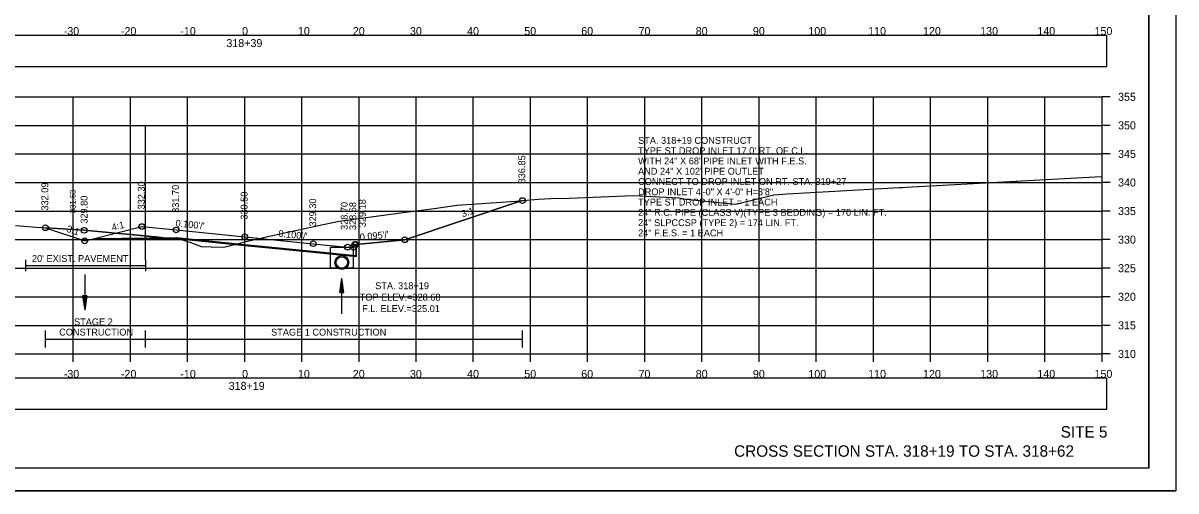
# Model space of a CAD drawing. Extents: x 1376273 to 1384221, y 378927 to 384592.
# Drawn here: x 1381319.6 to 1381521.3, y 382458.6 to 382540.4 of the extents above; entities that cross this region are included whole.
import ezdxf

# ---------------------------------------------------------------- set-up
doc = ezdxf.new("R2010")
doc.units = 0
for name, color, linetype in [('R_Alt Surface', 7, 'Continuous'), ('R_Axis', 7, 'Continuous'), ('R_Axis Annot', 7, 'Continuous'), ('R_Border', 7, 'Continuous'), ('R_Contours', 7, 'Continuous'), ('R_Dimension', 7, 'Continuous'), ('R_Draft', 7, 'Continuous'), ('R_Drive', 7, 'Continuous'), ('R_Exist Surface', 7, 'Continuous'), ('R_Fin Surface', 7, 'Continuous'), ('R_Grid', 7, 'Continuous'), ('R_No Plot', 7, 'Continuous'), ('R_Water', 7, 'Continuous'), ('R_Water Annot', 7, 'Continuous'), ('R_Xsect Elev', 7, 'Continuous'), ('R_Xsect Slope', 7, 'Continuous'), ('T_Detection Zones', 7, 'Continuous')]:
    doc.layers.add(name, color=color, linetype=linetype)

msp = doc.modelspace()

# ---------------------------------------------------------------- linework, layer by layer
at = {"layer": 'R_Alt Surface'}
for points in [[(1381332.04, 382502.76), (1381346.35, 382502.9), (1381358.35, 382501.7), (1381370.35, 382500.5), (1381377.85, 382499.75), (1381377.85, 382501.71)], [(1381319.98, 382499.02), (1381319.98, 382497.02)], [(1381319.98, 382498.02), (1381340.98, 382498.02)], [(1381340.98, 382499.02), (1381340.98, 382497.02)]]:
    msp.add_lwpolyline(points, dxfattribs=at)
at = {"layer": 'R_Axis'}
for p, q in [((1381508.35, 382482.54), (1381508.35, 382527.54)), ((1381509.75, 382527.54), (1381508.35, 382527.54)), ((1381509.75, 382522.54), (1381508.35, 382522.54)), ((1381509.75, 382517.54), (1381508.35, 382517.54)), ((1381509.75, 382512.54), (1381508.35, 382512.54)), ((1381509.75, 382507.54), (1381508.35, 382507.54)), ((1381509.75, 382502.54), (1381508.35, 382502.54)), ((1381509.75, 382497.54), (1381508.35, 382497.54)), ((1381509.75, 382492.54), (1381508.35, 382492.54)), ((1381509.75, 382487.54), (1381508.35, 382487.54)), ((1381208.35, 382482.54), (1381508.35, 382482.54)), ((1381328.35, 382481.14), (1381328.35, 382482.54)), ((1381338.35, 382481.14), (1381338.35, 382482.54)), ((1381348.35, 382481.14), (1381348.35, 382482.54)), ((1381358.35, 382481.14), (1381358.35, 382482.54)), ((1381368.35, 382481.14), (1381368.35, 382482.54)), ((1381378.35, 382481.14), (1381378.35, 382482.54)), ((1381388.35, 382481.14), (1381388.35, 382482.54)), ((1381398.35, 382481.14), (1381398.35, 382482.54)), ((1381408.35, 382481.14), (1381408.35, 382482.54)), ((1381418.35, 382481.14), (1381418.35, 382482.54)), ((1381428.35, 382481.14), (1381428.35, 382482.54)), ((1381438.35, 382481.14), (1381438.35, 382482.54)), ((1381448.35, 382481.14), (1381448.35, 382482.54)), ((1381458.35, 382481.14), (1381458.35, 382482.54)), ((1381468.35, 382481.14), (1381468.35, 382482.54)), ((1381478.35, 382481.14), (1381478.35, 382482.54)), ((1381488.35, 382481.14), (1381488.35, 382482.54)), ((1381498.35, 382481.14), (1381498.35, 382482.54)), ((1381508.35, 382481.14), (1381508.35, 382482.54)), ((1381509.75, 382482.54), (1381508.35, 382482.54))]:
    msp.add_line(p, q, dxfattribs=at)
at = {"layer": 'R_Axis Annot'}
for points in [[(1381207.5, 382532.86), (1381509.19, 382532.86), (1381509.19, 382538.27), (1381207.5, 382538.27)], [(1381207.5, 382472.86), (1381509.19, 382472.86), (1381509.19, 382478.27), (1381207.5, 382478.27)]]:
    msp.add_lwpolyline(points, close=True, dxfattribs=at)
at = {"layer": 'R_Border'}
for q in [(1381516.53, 382668), (1381200.35, 382462.54)]:
    msp.add_line((1381516.53, 382462.54), q, dxfattribs=at)
at = {"layer": 'R_Contours'}
msp.add_lwpolyline([(1381356.56, 382501.71), (1381359.06, 382502.34), (1381359.88, 382502.53), (1381362.42, 382503.1), (1381372.06, 382505.16), (1381374.86, 382505.75), (1381385.18, 382507.17), (1381391.47, 382508), (1381395.47, 382508.55), (1381405.76, 382509.29), (1381406.93, 382509.38), (1381406.38, 382509.2), (1381386.35, 382502.52), (1381377.85, 382501.71), (1381377.85, 382499.58), (1381370.35, 382500.33), (1381358.35, 382501.53)], close=True, dxfattribs=at)
at = {"layer": 'R_Dimension'}
for p, q in [((1381323.48, 382483.64), (1381323.48, 382486.64)), ((1381340.98, 382483.64), (1381340.98, 382486.64)), ((1381406.93, 382483.64), (1381406.93, 382486.64)), ((1381323.48, 382485.14), (1381406.93, 382485.14))]:
    msp.add_line(p, q, dxfattribs=at)
at = {"layer": 'R_Exist Surface'}
msp.add_lwpolyline([(1381318.24, 382504.99), (1381321.86, 382504.73), (1381330.24, 382504.17), (1381333.95, 382503.82), (1381341.98, 382503.11), (1381342.79, 382503.01), (1381344.56, 382502.82), (1381346.26, 382502.64), (1381347.22, 382502.56), (1381348.72, 382502.07), (1381350.72, 382501.35), (1381352.5, 382501.29), (1381354.71, 382501.25), (1381359.06, 382502.34), (1381359.88, 382502.53), (1381362.42, 382503.1), (1381372.06, 382505.16), (1381374.86, 382505.75), (1381385.18, 382507.17), (1381391.47, 382508), (1381395.47, 382508.55), (1381405.76, 382509.29), (1381409.72, 382509.61), (1381411.89, 382509.73), (1381415.09, 382509.77), (1381426.31, 382510.28), (1381434.31, 382509.87), (1381435.53, 382509.65), (1381444.22, 382508.74), (1381444.99, 382508.9), (1381450.94, 382510.4), (1381453.23, 382510.53), (1381469.8, 382511.5), (1381472.93, 382511.68), (1381473.51, 382511.69), (1381474.08, 382511.74), (1381493.25, 382512.79), (1381493.6, 382512.8), (1381494.27, 382512.86), (1381507.15, 382513.53), (1381508.35, 382513.59)], dxfattribs=at)
at = {"layer": 'R_Fin Surface'}
msp.add_lwpolyline([(1381323.48, 382504.62), (1381330.35, 382502.33), (1381332.06, 382502.76), (1381340.35, 382504.83), (1381346.35, 382504.23), (1381358.35, 382503.03), (1381370.35, 382501.83), (1381376.35, 382501.23), (1381377.35, 382501.21), (1381377.6, 382501.71), (1381377.85, 382501.71), (1381386.35, 382502.52), (1381406.38, 382509.2), (1381406.93, 382509.38)], dxfattribs=at)
at = {"layer": 'R_Grid'}
for p, q in [((1381208.35, 382527.54), (1381508.35, 382527.54)), ((1381328.35, 382482.54), (1381328.35, 382527.54)), ((1381338.35, 382482.54), (1381338.35, 382527.54)), ((1381348.35, 382482.54), (1381348.35, 382527.54)), ((1381358.35, 382482.54), (1381358.35, 382527.54)), ((1381368.35, 382482.54), (1381368.35, 382527.54)), ((1381378.35, 382482.54), (1381378.35, 382527.54)), ((1381388.35, 382482.54), (1381388.35, 382527.54)), ((1381398.35, 382482.54), (1381398.35, 382527.54)), ((1381408.35, 382482.54), (1381408.35, 382527.54)), ((1381418.35, 382482.54), (1381418.35, 382527.54)), ((1381428.35, 382482.54), (1381428.35, 382527.54)), ((1381438.35, 382482.54), (1381438.35, 382527.54)), ((1381448.35, 382482.54), (1381448.35, 382527.54)), ((1381458.35, 382482.54), (1381458.35, 382527.54)), ((1381468.35, 382482.54), (1381468.35, 382527.54)), ((1381478.35, 382482.54), (1381478.35, 382527.54)), ((1381488.35, 382482.54), (1381488.35, 382527.54)), ((1381498.35, 382482.54), (1381498.35, 382527.54)), ((1381508.35, 382482.54), (1381508.35, 382527.54)), ((1381208.35, 382522.54), (1381508.35, 382522.54)), ((1381208.35, 382517.54), (1381508.35, 382517.54)), ((1381208.35, 382512.54), (1381508.35, 382512.54)), ((1381208.35, 382507.54), (1381508.35, 382507.54)), ((1381208.35, 382502.54), (1381508.35, 382502.54)), ((1381208.35, 382497.54), (1381508.35, 382497.54)), ((1381208.35, 382492.54), (1381508.35, 382492.54)), ((1381208.35, 382487.54), (1381508.35, 382487.54)), ((1381208.35, 382482.54), (1381508.35, 382482.54))]:
    msp.add_line(p, q, dxfattribs=at)
at = {"layer": 'R_No Plot'}
msp.add_line((1381187.95, 382458.56), (1381521.28, 382458.56), dxfattribs=at)
for points in [[(1381187.94, 382671.89), (1381521.28, 382671.89), (1381521.28, 382458.55), (1381187.94, 382458.55)], [(1381434.27, 382668), (1381434.27, 382658.12), (1381470, 382658.12), (1381470, 382655.2), (1381493.2, 382655.2), (1381493.2, 382630.86), (1381516.53, 382630.86), (1381516.53, 382462.54), (1381200.35, 382462.54), (1381200.35, 382668)]]:
    msp.add_lwpolyline(points, close=True, dxfattribs=at)
msp.add_lwpolyline([(1381331.35, 382502.58), (1381346.35, 382502.73), (1381358.35, 382501.53), (1381370.35, 382500.33), (1381377.85, 382499.58), (1381377.85, 382501.71)], dxfattribs=at)
for centre in [(1381406.93, 382509.38), (1381323.48, 382504.62), (1381330.24, 382504.17), (1381340.35, 382504.83), (1381346.35, 382504.23), (1381330.35, 382502.33), (1381358.35, 382503.03), (1381370.35, 382501.83), (1381376.35, 382501.23), (1381377.35, 382501.21), (1381377.6, 382501.71), (1381377.85, 382501.71), (1381386.35, 382502.52)]:
    msp.add_circle(centre, 0.5, dxfattribs=at)
at = {"layer": 'R_Water'}
for p, q in [((1381330.35, 382496.44), (1381330.35, 382490.19)), ((1381374.97, 382493.29), (1381375.35, 382495.79)), ((1381375.35, 382489.54), (1381375.35, 382495.79)), ((1381375.72, 382493.29), (1381375.35, 382495.79)), ((1381375.03, 382493.29), (1381375.35, 382495.37)), ((1381375.1, 382493.29), (1381375.35, 382494.94)), ((1381375.16, 382493.29), (1381375.35, 382494.52)), ((1381375.23, 382493.29), (1381375.35, 382494.1)), ((1381375.29, 382493.29), (1381375.35, 382493.68)), ((1381375.66, 382493.29), (1381375.35, 382495.37)), ((1381375.6, 382493.29), (1381375.35, 382494.94)), ((1381375.53, 382493.29), (1381375.35, 382494.52)), ((1381375.47, 382493.29), (1381375.35, 382494.1)), ((1381375.41, 382493.29), (1381375.35, 382493.68)), ((1381329.97, 382492.69), (1381330.35, 382490.19)), ((1381330.72, 382492.69), (1381329.97, 382492.69)), ((1381330.03, 382492.69), (1381330.35, 382490.61)), ((1381330.1, 382492.69), (1381330.35, 382491.04)), ((1381330.16, 382492.69), (1381330.35, 382491.45)), ((1381330.22, 382492.69), (1381330.35, 382491.88)), ((1381330.29, 382492.69), (1381330.35, 382492.29)), ((1381330.72, 382492.69), (1381330.35, 382490.19)), ((1381330.47, 382492.69), (1381330.35, 382491.88)), ((1381330.6, 382492.69), (1381330.35, 382491.04)), ((1381330.66, 382492.69), (1381330.35, 382490.61)), ((1381330.53, 382492.69), (1381330.35, 382491.45)), ((1381330.41, 382492.69), (1381330.35, 382492.29)), ((1381374.97, 382493.29), (1381375.72, 382493.29))]:
    msp.add_line(p, q, dxfattribs=at)
for points in [[(1381375.35, 382501.21), (1381377.35, 382501.21), (1381377.35, 382497.54), (1381375.35, 382497.54), (1381373.34, 382497.54), (1381373.34, 382501.21)], [(1381375.35, 382501.21), (1381377.35, 382501.21), (1381377.35, 382497.54), (1381375.35, 382497.54), (1381373.35, 382497.54), (1381373.35, 382501.21)]]:
    msp.add_lwpolyline(points, close=True, dxfattribs=at)
for centre, radius in [((1381375.35, 382498.55), 1.21), ((1381375.35, 382498.54), 1.21), ((1381375.35, 382498.55), 1), ((1381375.35, 382498.54), 1)]:
    msp.add_circle(centre, radius, dxfattribs=at)
at = {"layer": 'T_Detection Zones'}
for p, q in [((1381340.98, 382499.02), (1381340.98, 382522.35)), ((1381331.35, 382502.58), (1381340.98, 382502.68)), ((1381340.98, 382502.68), (1381340.98, 382503.2)), ((1381340.98, 382503.2), (1381340.98, 382502.68)), ((1381340.98, 382502.68), (1381345.45, 382502.72))]:
    msp.add_line(p, q, dxfattribs=at)
for points in [[(1381340.98, 382503.2), (1381335.68, 382503.67), (1381333.95, 382503.82), (1381330.24, 382504.17), (1381323.48, 382504.62)], [(1381323.48, 382504.62), (1381330.35, 382502.33), (1381331.35, 382502.58)], [(1381345.45, 382502.72), (1381344.56, 382502.82), (1381342.79, 382503.01), (1381341.98, 382503.11), (1381340.98, 382503.2)]]:
    msp.add_lwpolyline(points, dxfattribs=at)
msp.add_lwpolyline([(1381345.45, 382502.72), (1381346.26, 382502.64), (1381347.22, 382502.56), (1381348.72, 382502.07), (1381350.72, 382501.35), (1381352.5, 382501.29), (1381354.71, 382501.25), (1381356.56, 382501.71), (1381346.35, 382502.73)], close=True, dxfattribs=at)

# ---------------------------------------------------------------- texts
at = {"layer": 'R_Alt Surface'}
msp.add_text("20' EXIST. PAVEMENT", height=1.2, dxfattribs=at).set_placement((1381321.13, 382498.63))
at = {"layer": 'R_Axis Annot'}
for s, p in [('-30', (1381326.69, 382538.34)), ('-20', (1381336.69, 382538.34)), ('-10', (1381347.08, 382538.34)), ('0', (1381357.89, 382538.34)), ('10', (1381367.66, 382538.34)), ('20', (1381377.26, 382538.34)), ('30', (1381387.26, 382538.34)), ('40', (1381397.26, 382538.34)), ('50', (1381407.26, 382538.34)), ('60', (1381417.23, 382538.34)), ('70', (1381427.26, 382538.34)), ('80', (1381437.26, 382538.34)), ('90', (1381447.26, 382538.34)), ('100', (1381456.97, 382538.34)), ('110', (1381467.43, 382538.34)), ('120', (1381477.03, 382538.34)), ('130', (1381487.03, 382538.34)), ('140', (1381497.03, 382538.34)), ('150', (1381507.03, 382538.34)), ('318+39', (1381355.14, 382536.24)), ('355', (1381511.15, 382526.84)), ('350', (1381511.15, 382521.84)), ('345', (1381511.15, 382516.84)), ('340', (1381511.15, 382511.84)), ('335', (1381511.15, 382506.84)), ('330', (1381511.15, 382501.84)), ('325', (1381511.15, 382496.84)), ('320', (1381511.15, 382491.84)), ('315', (1381511.15, 382486.84)), ('310', (1381511.15, 382481.84)), ('-30', (1381326.69, 382478.34)), ('-20', (1381336.69, 382478.34)), ('-10', (1381347.08, 382478.34)), ('0', (1381357.89, 382478.34)), ('10', (1381367.66, 382478.34)), ('20', (1381377.26, 382478.34)), ('30', (1381387.26, 382478.34)), ('40', (1381397.26, 382478.34)), ('50', (1381407.26, 382478.34)), ('60', (1381417.23, 382478.34)), ('70', (1381427.26, 382478.34)), ('80', (1381437.26, 382478.34)), ('90', (1381447.26, 382478.34)), ('100', (1381456.97, 382478.34)), ('110', (1381467.43, 382478.34)), ('120', (1381477.03, 382478.34)), ('130', (1381487.03, 382478.34)), ('140', (1381497.03, 382478.34)), ('150', (1381507.03, 382478.34)), ('318+19', (1381355.54, 382476.24))]:
    msp.add_text(s, height=1.4, dxfattribs=at).set_placement(p)
at = {"layer": 'R_Dimension'}
for s, p in [('STAGE 2 ', (1381328.49, 382487.55)), ('CONSTRUCTION', (1381325.89, 382485.75)), ('STAGE 1 CONSTRUCTION', (1381362.97, 382485.74))]:
    msp.add_text(s, height=1.2, dxfattribs=at).set_placement(p)
at = {"layer": 'R_Draft'}
for s, p in [('SITE 5', (1381501.12, 382467.89)), ('CROSS SECTION STA. 318+19 TO STA. 318+62', (1381443.98, 382464.54))]:
    msp.add_text(s, height=2, dxfattribs=at).set_placement(p)
at = {"layer": 'R_Drive'}
for s, p in [('STA. 318+19 CONSTRUCT', (1381427.18, 382519.31)), ("TYPE ST DROP INLET 17.0' RT. OF C.L.", (1381427.18, 382517.51)), ('WITH 24" X 68\' PIPE INLET WITH F.E.S.', (1381427.18, 382515.71)), ('AND 24" X 102\' PIPE OUTLET', (1381427.18, 382513.91)), ('CONNECT TO DROP INLET ON RT. STA. 319+27', (1381427.18, 382512.11)), ('TYPE ST DROP INLET = 1 EACH', (1381427.18, 382508.51)), ('DROP INLET 4\'-0" X 4\'-0" H=3\'8"', (1381427.18, 382510.31)), ('24" R.C. PIPE (CLASS V)(TYPE 3 BEDDING) = 170 LIN. FT.', (1381427.18, 382506.71)), ('24" SLPCCSP (TYPE 2) = 174 LIN. FT.', (1381427.18, 382504.91)), ('24" F.E.S. = 1 EACH', (1381427.18, 382503.11))]:
    msp.add_text(s, height=1.2, dxfattribs=at).set_placement(p)
at = {"layer": 'R_Water Annot'}
for s, p in [('STA. 318+19', (1381381.18, 382493.87)), ('TOP ELEV.=328.68', (1381378.47, 382491.87)), ('F.L. ELEV.=325.01', (1381378.9, 382489.87))]:
    msp.add_text(s, height=1.2, dxfattribs=at).set_placement(p)
at = {"layer": 'R_Xsect Elev'}
for s, height, p in [('336.85', 1.2, (1381407.43, 382512.38)), ('332.09', 1.2, (1381323.98, 382507.62)), ('332.30', 1.2, (1381340.85, 382507.83)), ('331.70', 1.2, (1381346.85, 382507.23)), ('331.63', 1, (1381328.76, 382507.17)), ('329.80', 1.2, (1381330.85, 382505.33)), ('330.50', 1.2, (1381358.85, 382506.03)), ('329.30', 1.2, (1381370.85, 382504.83)), ('328.70', 1.2, (1381376.36, 382504.23)), ('328.68', 1.2, (1381377.85, 382504.21)), ('329.18', 1.2, (1381379.54, 382504.71))]:
    msp.add_text(s, height=height, rotation=90, dxfattribs=at).set_placement(p)
at = {"layer": 'R_Xsect Slope'}
for s, rotation, p in [('3:1', 18.4349, (1381396.48, 382506.43)), ('4:1', 14.0362, (1381335.23, 382504.07)), ("0.100'/'", 354.2894, (1381346.2, 382504.85)), ('3:1', 341.5651, (1381327.07, 382503.95)), ("0.100'/'", 354.2894, (1381364.2, 382503.05)), ("0.095'/'", 5.4268, (1381378.54, 382502.38))]:
    msp.add_text(s, height=1.2, rotation=rotation, dxfattribs=at).set_placement(p)

doc.saveas('drawing.dxf')
